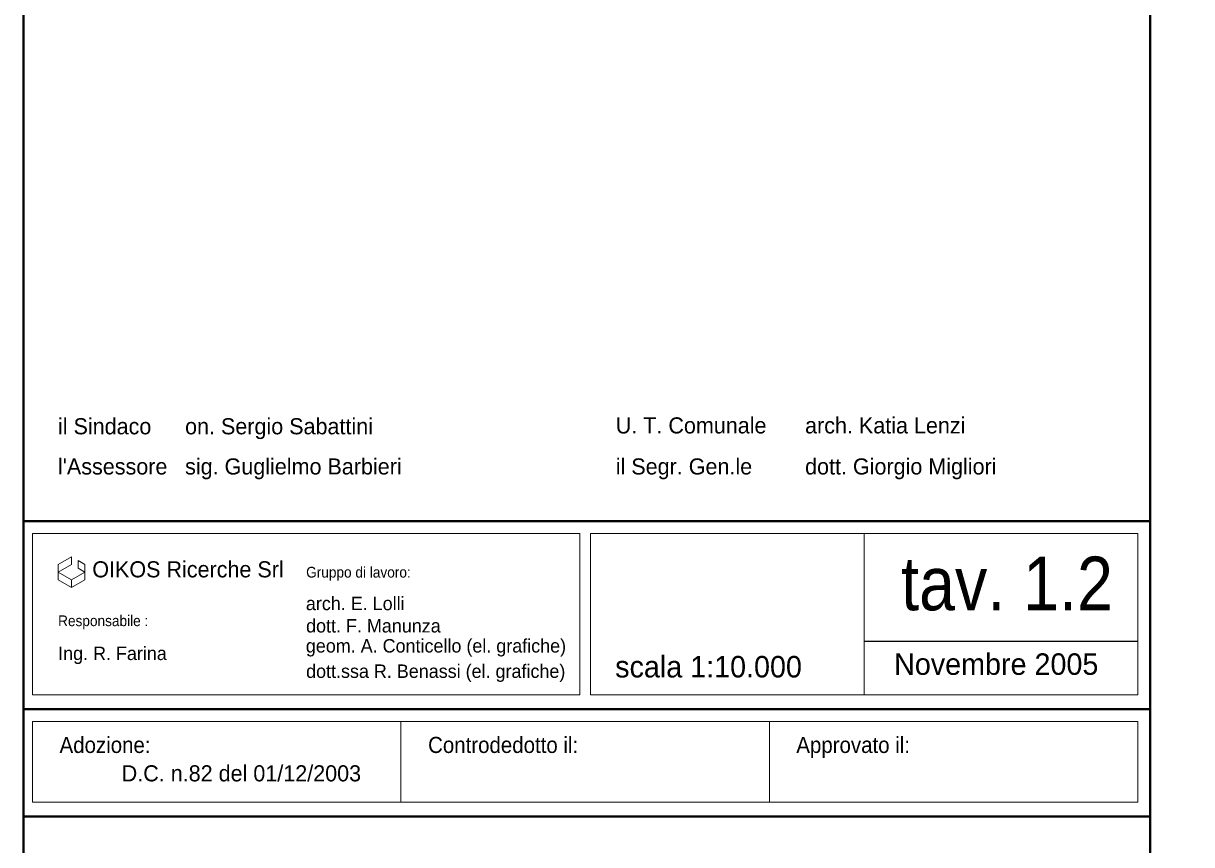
# Model space of a CAD drawing. Extents: x 645880 to 658994, y 884400 to 894744.
# Drawn here: x 645880 to 648057, y 886566 to 888096 of the extents above; entities that cross this region are included whole.
import ezdxf
from ezdxf.enums import TextEntityAlignment as Align

# ---------------------------------------------------------------- set-up
doc = ezdxf.new("R2010")
doc.units = 0
doc.header["$LTSCALE"] = 10
doc.layers.add('63', color=7, linetype='Continuous', lineweight=35)

msp = doc.modelspace()

# ---------------------------------------------------------------- linework, layer by layer
at = {"layer": '63', "lineweight": 40}
for p, q in [((645880.32, 887168.16), (647980.32, 887168.16)), ((645880.32, 886818.16), (647980.32, 886818.16)), ((645880.32, 886618.16), (647980.32, 886618.16))]:
    msp.add_line(p, q, dxfattribs=at)
at = {"layer": '63', "lineweight": 13}
for p, q in [((645897.32, 887145.16), (645897.32, 886845.16)), ((645897.32, 887145.16), (646917.32, 887145.16)), ((646917.32, 887145.16), (646917.32, 886845.16)), ((646937.32, 887145.16), (646937.32, 886845.16)), ((646937.32, 887145.16), (647957.32, 887145.16)), ((647447.32, 887145.16), (647447.32, 886845.16)), ((647957.32, 887145.16), (647957.32, 886845.16)), ((647957.32, 887145.16), (647957.32, 886845.16)), ((645897.32, 886845.16), (646917.32, 886845.16)), ((646937.32, 886845.16), (647957.32, 886845.16)), ((645897.32, 886795.16), (645897.32, 886645.16)), ((645897.32, 886795.16), (647957.32, 886795.16)), ((646583.98, 886795.16), (646583.98, 886645.16)), ((647270.64, 886795.16), (647270.64, 886645.16)), ((647957.32, 886795.16), (647957.32, 886645.16)), ((647957.32, 886795.16), (647957.32, 886645.16)), ((645897.32, 886645.16), (647957.32, 886645.16))]:
    msp.add_line(p, q, dxfattribs=at)
at = {"layer": '63', "lineweight": 25}
msp.add_line((647447.32, 886945.16), (647957.32, 886945.16), dxfattribs=at)
at = {"layer": '63', "lineweight": 40}
for points in [[(645880.32, 889588.16), (647980.32, 889588.16), (647980.32, 884399.72), (645880.32, 884399.72)], [(647980.32, 884399.72), (650080.32, 884399.72), (650080.32, 889588.16), (647980.32, 889588.16)]]:
    msp.add_lwpolyline(points, close=True, dxfattribs=at)
at = {"layer": '63', "lineweight": 13}
for points in [[(647980.32, 889588.16), (647980.32, 886618.16), (645880.32, 886618.16), (645880.32, 889588.16)], [(645969.87, 887102.15), (645945.12, 887087.92), (645945.12, 887073.63), (645969.87, 887087.92)], [(645969.87, 887059.34), (645945.12, 887073.63), (645945.12, 887059.34), (645969.87, 887045.11)], [(645994.62, 887073.63), (645969.87, 887059.34), (645969.87, 887045.11), (645994.62, 887059.34)], [(645994.62, 887087.92), (645982.25, 887095.04), (645982.25, 887080.78), (645994.62, 887073.63)]]:
    msp.add_lwpolyline(points, close=True, dxfattribs=at)

# ---------------------------------------------------------------- texts
at = {"layer": '63'}
for s, height, p in [('il Sindaco', 30, (645944.83, 887330.13)), ('on. Sergio Sabattini', 30, (646181.64, 887330.13)), ('U. T. Comunale', 30, (646984.17, 887331.76)), ('arch. Katia Lenzi', 30, (647336.97, 887331.76)), ("l'Assessore", 30, (645944.88, 887255.31)), ('sig. Guglielmo Barbieri', 30, (646181.69, 887255.31)), ('il Segr. Gen.le', 30, (646984.17, 887255.31)), ('dott. Giorgio Migliori', 30, (647336.97, 887255.31)), ('OIKOS Ricerche Srl', 30, (646008.77, 887063.68)), ('arch. E. Lolli', 25, (646406.77, 887002.62)), ('dott. F. Manunza', 25, (646407.12, 886961.02)), ('geom. A. Conticello (el. grafiche)', 25, (646406.7, 886923.72)), ('Ing. R. Farina', 25, (645945.12, 886909.64)), ('dott.ssa R. Benassi (el. grafiche)', 25, (646407.16, 886876.42)), ('scala 1:10.000     ', 40, (646983.15, 886877.31)), ('D.C. n.82 del 01/12/2003', 30, (646063.58, 886683.69))]:
    msp.add_text(s, height=height, dxfattribs=at).set_placement(p)
for s, height, width, p in [('tav. 1.2', 100, 0.9, (647515.96, 887002.39)), ('Gruppo di lavoro:', 20, 0.95, (646407.22, 887063.32)), ('Responsabile :', 20, 0.95, (645945.05, 886972.86)), ('Adozione:', 30, 0.95, (645947.76, 886736.61)), ('Controdedotto il:', 30, 0.95, (646634.51, 886736.61)), ('Approvato il:', 30, 0.95, (647320.67, 886736.61))]:
    msp.add_text(s, height=height, dxfattribs=dict(at, width=width)).set_placement(p)
msp.add_text('Novembre 2005', height=40, dxfattribs=at).set_placement((647693.2, 886882.15), align=Align.CENTER)

doc.saveas('drawing.dxf')
